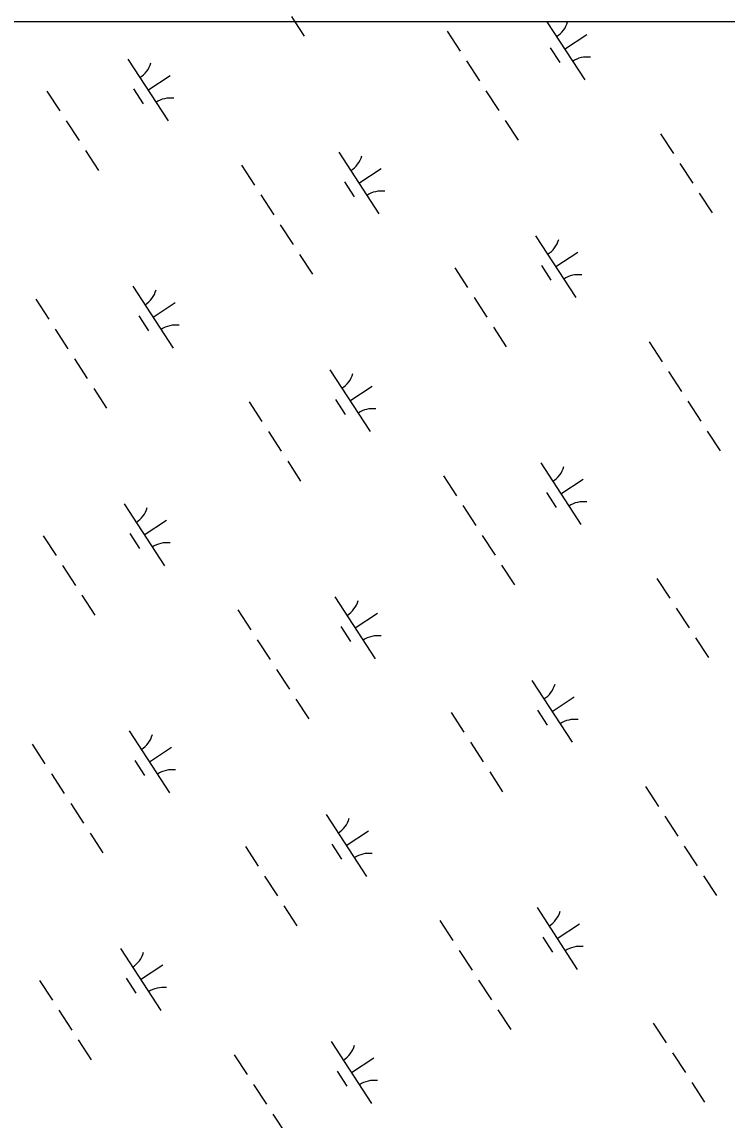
# Model space of a CAD drawing. Extents: x 3953924 to 3974542, y 193747 to 216192.
# Drawn here: x 3964499 to 3964977, y 211394 to 212138 of the extents above; entities that cross this region are included whole.
import ezdxf

# ---------------------------------------------------------------- set-up
doc = ezdxf.new("R2010")
doc.units = 0
doc.layers.add('V-WETL-SWMP', color=7, linetype='Continuous')

msp = doc.modelspace()

# ---------------------------------------------------------------- linework, layer by layer
at = {"layer": 'V-WETL-SWMP'}
for p, q in [((3964681.43, 212141.58), (3964683.84, 212137.89)), ((3965297.99, 212137.89), (3962936, 212137.89)), ((3964683.84, 212137.89), (3964690.16, 212128.17)), ((3964787.07, 212131.6), (3964795.8, 212118.19)), ((3964854.61, 212137.89), (3964880.17, 212098.63)), ((3964866.53, 212119.58), (3964881.61, 212129.4)), ((3964856.79, 212120.4), (3964863.34, 212110.34)), ((3964570.6, 212112.75), (3964597.87, 212070.84)), ((3964800.16, 212111.48), (3964808.89, 212098.07)), ((3964584.23, 212091.79), (3964599.32, 212101.61)), ((3964515.84, 212091.07), (3964524.57, 212077.66)), ((3964574.49, 212092.61), (3964581.04, 212082.56)), ((3964813.26, 212091.37), (3964821.98, 212077.96)), ((3964528.93, 212070.95), (3964537.66, 212057.54)), ((3964826.35, 212071.26), (3964835.08, 212057.85)), ((3964931.56, 212062.24), (3964940.28, 212048.83)), ((3964542.03, 212050.84), (3964550.75, 212037.43)), ((3964713.49, 212049.79), (3964740.76, 212007.88)), ((3964944.65, 212042.12), (3964953.38, 212028.71)), ((3964647.67, 212040.85), (3964656.39, 212027.44)), ((3964727.12, 212028.83), (3964742.21, 212038.65)), ((3964717.38, 212029.65), (3964723.93, 212019.6)), ((3964660.76, 212020.74), (3964669.49, 212007.33)), ((3964957.74, 212022.01), (3964966.47, 212008.6)), ((3964673.85, 212000.63), (3964682.58, 211987.22)), ((3964846.91, 211993.17), (3964874.18, 211951.27)), ((3964686.94, 211980.51), (3964695.67, 211967.1)), ((3964860.55, 211972.22), (3964875.63, 211982.04)), ((3964792.15, 211971.49), (3964800.88, 211958.08)), ((3964850.81, 211973.04), (3964857.35, 211962.98)), ((3964574.08, 211959.04), (3964601.36, 211917.14)), ((3964508.26, 211950.11), (3964516.99, 211936.7)), ((3964587.72, 211938.09), (3964602.81, 211947.91)), ((3964805.24, 211951.38), (3964813.97, 211937.97)), ((3964577.98, 211938.91), (3964584.53, 211928.85)), ((3964818.34, 211931.26), (3964827.07, 211917.85)), ((3964521.35, 211930), (3964530.08, 211916.59)), ((3964923.98, 211921.28), (3964932.71, 211907.87)), ((3964534.45, 211909.88), (3964543.18, 211896.47)), ((3964707.5, 211902.43), (3964734.78, 211860.52)), ((3964937.07, 211901.16), (3964945.8, 211887.76)), ((3964547.54, 211889.77), (3964556.27, 211876.36)), ((3964721.14, 211881.47), (3964736.23, 211891.29)), ((3964652.75, 211880.75), (3964661.48, 211867.34)), ((3964711.4, 211882.29), (3964717.95, 211872.24)), ((3964950.16, 211881.05), (3964958.89, 211867.64)), ((3964665.84, 211860.63), (3964674.57, 211847.22)), ((3964963.26, 211860.94), (3964971.98, 211847.53)), ((3964678.93, 211840.52), (3964687.66, 211827.11)), ((3964850.39, 211839.47), (3964877.67, 211797.56)), ((3964784.57, 211830.53), (3964793.3, 211817.12)), ((3964864.03, 211818.51), (3964879.12, 211828.33)), ((3964854.29, 211819.33), (3964860.84, 211809.28)), ((3964568.1, 211811.68), (3964595.38, 211769.78)), ((3964797.67, 211810.42), (3964806.39, 211797.01)), ((3964581.74, 211790.73), (3964596.82, 211800.55)), ((3964513.34, 211790), (3964522.07, 211776.59)), ((3964572, 211791.55), (3964578.54, 211781.49)), ((3964810.76, 211790.31), (3964819.49, 211776.9)), ((3964526.44, 211769.89), (3964535.16, 211756.48)), ((3964823.85, 211770.19), (3964832.58, 211756.78)), ((3964929.06, 211761.17), (3964937.79, 211747.76)), ((3964539.53, 211749.77), (3964548.26, 211736.37)), ((3964710.99, 211748.72), (3964738.27, 211706.82)), ((3964645.17, 211739.79), (3964653.9, 211726.38)), ((3964724.63, 211727.77), (3964739.71, 211737.59)), ((3964942.15, 211741.06), (3964950.88, 211727.65)), ((3964714.89, 211728.59), (3964721.43, 211718.53)), ((3964658.26, 211719.68), (3964666.99, 211706.27)), ((3964955.24, 211720.94), (3964963.97, 211707.53)), ((3964671.35, 211699.56), (3964680.08, 211686.15)), ((3964844.41, 211692.11), (3964871.69, 211650.2)), ((3964684.45, 211679.45), (3964693.18, 211666.04)), ((3964858.05, 211671.15), (3964873.13, 211680.97)), ((3964789.65, 211670.43), (3964798.38, 211657.02)), ((3964848.31, 211671.97), (3964854.85, 211661.92)), ((3964571.58, 211657.98), (3964598.86, 211616.07)), ((3964505.76, 211649.04), (3964514.49, 211635.64)), ((3964802.75, 211650.31), (3964811.47, 211636.9)), ((3964585.22, 211637.02), (3964600.31, 211646.84)), ((3964575.48, 211637.84), (3964582.03, 211627.79)), ((3964518.86, 211628.93), (3964527.59, 211615.52)), ((3964815.84, 211630.2), (3964824.57, 211616.79)), ((3964921.48, 211620.21), (3964930.21, 211606.8)), ((3964531.95, 211608.82), (3964540.68, 211595.41)), ((3964705, 211601.36), (3964732.28, 211559.46)), ((3964934.57, 211600.1), (3964943.3, 211586.69)), ((3964545.04, 211588.7), (3964553.77, 211575.29)), ((3964718.64, 211580.41), (3964733.73, 211590.23)), ((3964708.9, 211581.23), (3964715.45, 211571.17)), ((3964650.25, 211579.68), (3964658.98, 211566.27)), ((3964947.67, 211579.99), (3964956.39, 211566.58)), ((3964663.34, 211559.57), (3964672.07, 211546.16)), ((3964960.76, 211559.87), (3964969.49, 211546.46)), ((3964676.43, 211539.45), (3964685.16, 211526.05)), ((3964847.89, 211538.4), (3964875.17, 211496.5)), ((3964782.07, 211529.47), (3964790.8, 211516.06)), ((3964861.53, 211517.45), (3964876.62, 211527.27)), ((3964851.79, 211518.27), (3964858.34, 211508.21)), ((3964565.6, 211510.62), (3964592.88, 211468.71)), ((3964795.17, 211509.36), (3964803.9, 211495.95)), ((3964579.24, 211489.66), (3964594.32, 211499.48)), ((3964510.84, 211488.94), (3964519.57, 211475.53)), ((3964569.5, 211490.48), (3964576.05, 211480.43)), ((3964808.26, 211489.24), (3964816.99, 211475.83)), ((3964523.94, 211468.82), (3964532.67, 211455.41)), ((3964821.35, 211469.13), (3964830.08, 211455.72)), ((3964926.56, 211460.11), (3964935.29, 211446.7)), ((3964537.03, 211448.71), (3964545.76, 211435.3)), ((3964708.49, 211447.66), (3964735.77, 211405.75)), ((3964939.65, 211439.99), (3964948.38, 211426.58)), ((3964642.67, 211438.72), (3964651.4, 211425.32)), ((3964722.13, 211426.7), (3964737.21, 211436.52)), ((3964712.39, 211427.52), (3964718.94, 211417.47)), ((3964655.76, 211418.61), (3964664.49, 211405.2)), ((3964952.75, 211419.88), (3964961.47, 211406.47)), ((3964668.86, 211398.5), (3964677.59, 211385.09))]:
    msp.add_line(p, q, dxfattribs=at)
for centre, start, end in [((3964851.66, 212142.86), 302.29009, 343.61989), ((3964569.36, 212115.07), 302.29009, 343.83375), ((3964881.8, 212096.56), 82.29009, 123.83375), ((3964599.5, 212068.77), 82.29009, 123.83375), ((3964712.25, 212052.11), 302.29009, 343.83375), ((3964742.39, 212005.81), 82.29009, 123.83375), ((3964845.68, 211995.5), 302.29009, 343.83375), ((3964875.81, 211949.2), 82.29009, 123.83375), ((3964572.85, 211961.37), 302.29009, 343.83375), ((3964602.99, 211915.07), 82.29009, 123.83375), ((3964706.27, 211904.75), 302.29009, 343.83375), ((3964736.41, 211858.45), 82.29009, 123.83375), ((3964849.16, 211841.79), 302.29009, 343.83375), ((3964879.3, 211795.49), 82.29009, 123.83375), ((3964566.87, 211814.01), 302.29009, 343.83375), ((3964597, 211767.71), 82.29009, 123.83375), ((3964709.76, 211751.05), 302.29009, 343.83375), ((3964739.89, 211704.75), 82.29009, 123.83375), ((3964843.18, 211694.43), 302.29009, 343.83375), ((3964873.32, 211648.13), 82.29009, 123.83375), ((3964570.35, 211660.3), 302.29009, 343.83375), ((3964600.49, 211614.01), 82.29009, 123.83375), ((3964703.77, 211603.69), 302.29009, 343.83375), ((3964733.91, 211557.39), 82.29009, 123.83375), ((3964846.66, 211540.73), 302.29009, 343.83375), ((3964564.37, 211512.94), 302.29009, 343.83375), ((3964876.8, 211494.43), 82.29009, 123.83375), ((3964594.51, 211466.64), 82.29009, 123.83375), ((3964707.26, 211449.98), 302.29009, 343.83375), ((3964737.4, 211403.69), 82.29009, 123.83375)]:
    msp.add_arc(centre, 17.62, start, end, dxfattribs=at)

doc.saveas('drawing.dxf')
